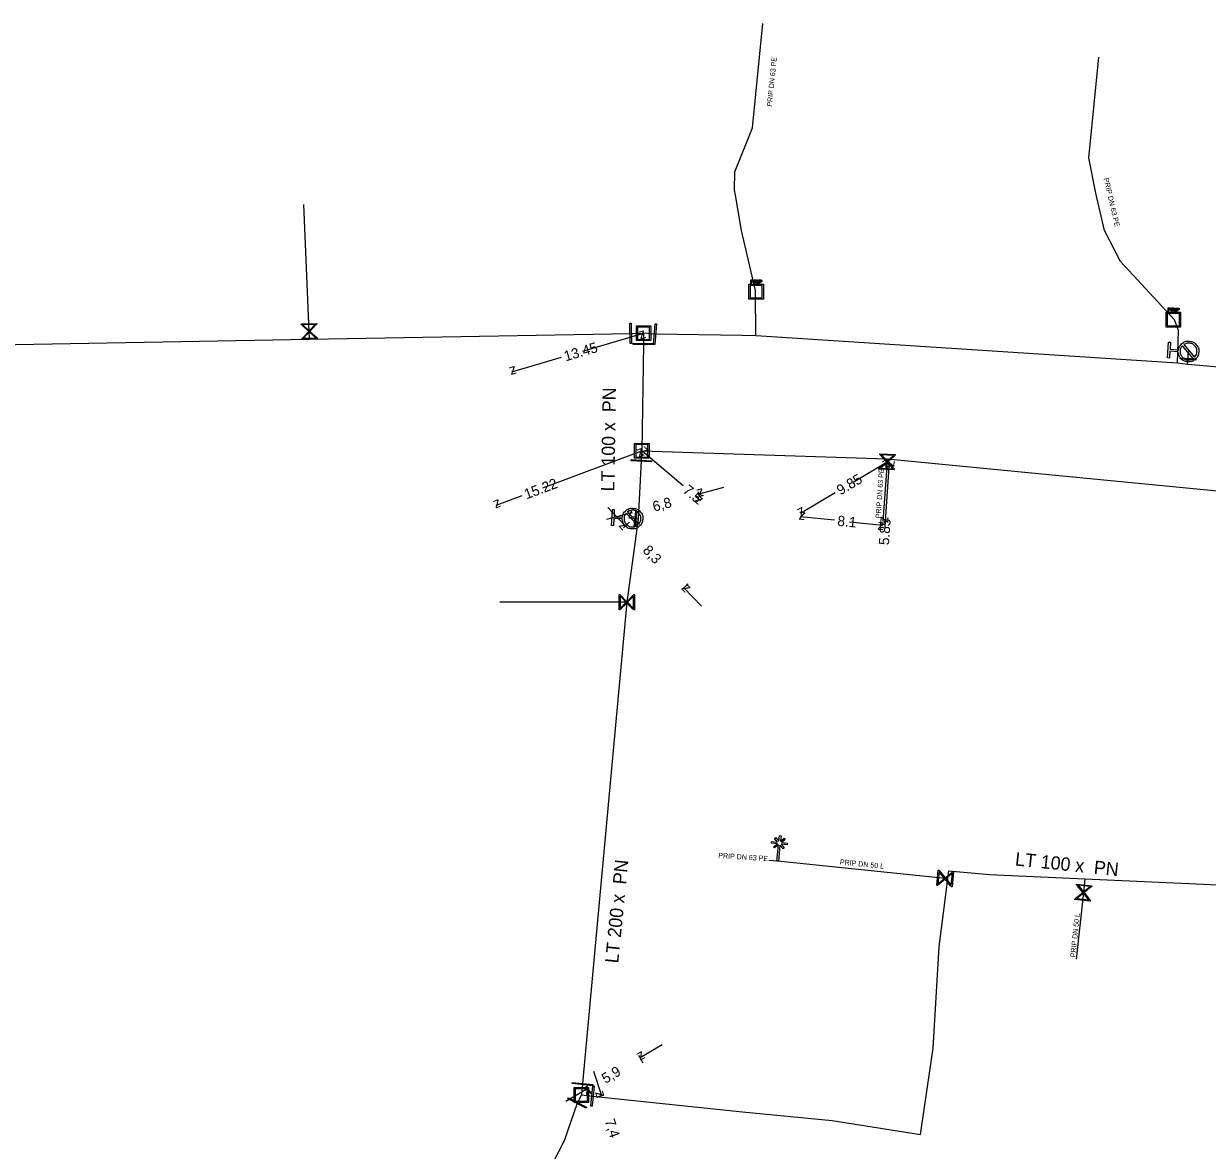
# Model space of a CAD drawing. Extents: x -643842 to -636370, y -1119190 to -1110210.
# Drawn here: x -642757.1 to -642641.5, y -1114231.4 to -1114121.3 of the extents above; entities that cross this region are included whole.
import ezdxf

# ---------------------------------------------------------------- set-up
doc = ezdxf.new("R2010")
doc.units = 0
for name, color, linetype in [('2', 7, 'Continuous'), ('22', 7, 'Continuous'), ('Default', 7, 'Continuous'), ('Level 10', 7, 'Continuous'), ('Level 16', 7, 'Continuous'), ('Level 18', 7, 'Continuous'), ('Level 20', 7, 'Continuous'), ('Level 21', 7, 'Continuous'), ('Level 23', 7, 'Continuous'), ('Level 33', 7, 'Continuous')]:
    doc.layers.add(name, color=color, linetype=linetype)

msp = doc.modelspace()

# ---------------------------------------------------------------- linework, layer by layer
at = {"layer": '2'}
msp.add_lwpolyline([(-642683.39, -1114201.17), (-642683.34, -1114200.63), (-642683.18, -1114200.65), (-642683.24, -1114201.18), (-642682.87, -1114200.89), (-642682.78, -1114201.01), (-642683.14, -1114201.3), (-642682.56, -1114201.36), (-642682.58, -1114201.52), (-642683.16, -1114201.46), (-642682.86, -1114201.82), (-642682.98, -1114201.92), (-642683.28, -1114201.56), (-642683.44, -1114203.14), (-642683.6, -1114203.12), (-642683.43, -1114201.54), (-642683.8, -1114201.84), (-642683.9, -1114201.72), (-642683.53, -1114201.42), (-642684.11, -1114201.36), (-642684.09, -1114201.2), (-642683.52, -1114201.26), (-642683.81, -1114200.9), (-642683.69, -1114200.8), (-642683.39, -1114201.17)], dxfattribs=at)
at = {"layer": 'Default'}
for points in [[(-642685.99, -1114146.35), (-642685.95, -1114146.35), (-642685.93, -1114146.35), (-642685.91, -1114146.36), (-642685.89, -1114146.37), (-642685.87, -1114146.38), (-642685.86, -1114146.4), (-642685.85, -1114146.42), (-642685.85, -1114146.45), (-642685.85, -1114146.5), (-642685.88, -1114146.53), (-642685.91, -1114146.56), (-642685.98, -1114146.56)], [(-642685.98, -1114146.52), (-642685.94, -1114146.52), (-642685.92, -1114146.5), (-642685.9, -1114146.48), (-642685.9, -1114146.45), (-642685.9, -1114146.43), (-642685.91, -1114146.42), (-642685.92, -1114146.4), (-642685.94, -1114146.39), (-642685.95, -1114146.39), (-642685.98, -1114146.39)], [(-642685.59, -1114146.63), (-642685.61, -1114146.6), (-642685.63, -1114146.58), (-642685.64, -1114146.57), (-642685.65, -1114146.56), (-642685.66, -1114146.55), (-642685.67, -1114146.55), (-642685.68, -1114146.55), (-642685.7, -1114146.55)], [(-642685.65, -1114146.51), (-642685.62, -1114146.51), (-642685.6, -1114146.5), (-642685.58, -1114146.49), (-642685.57, -1114146.48), (-642685.57, -1114146.46), (-642685.57, -1114146.45), (-642685.57, -1114146.42), (-642685.58, -1114146.4), (-642685.6, -1114146.39), (-642685.64, -1114146.39)], [(-642685.64, -1114146.35), (-642685.6, -1114146.35), (-642685.57, -1114146.36), (-642685.55, -1114146.37), (-642685.53, -1114146.39), (-642685.52, -1114146.42), (-642685.52, -1114146.45), (-642685.52, -1114146.48), (-642685.54, -1114146.51), (-642685.57, -1114146.54), (-642685.62, -1114146.54), (-642685.6, -1114146.55), (-642685.59, -1114146.56), (-642685.57, -1114146.58), (-642685.55, -1114146.61)], [(-642685.19, -1114146.35), (-642685.15, -1114146.35), (-642685.13, -1114146.35), (-642685.11, -1114146.36), (-642685.09, -1114146.37), (-642685.07, -1114146.38), (-642685.06, -1114146.4), (-642685.05, -1114146.43), (-642685.05, -1114146.45), (-642685.05, -1114146.5), (-642685.08, -1114146.53), (-642685.11, -1114146.56), (-642685.18, -1114146.56)], [(-642685.18, -1114146.52), (-642685.13, -1114146.52), (-642685.12, -1114146.5), (-642685.1, -1114146.49), (-642685.1, -1114146.45), (-642685.1, -1114146.43), (-642685.11, -1114146.42), (-642685.12, -1114146.4), (-642685.14, -1114146.4), (-642685.15, -1114146.39), (-642685.18, -1114146.39)], [(-642645.24, -1114149.08), (-642645.2, -1114149.08), (-642645.18, -1114149.09), (-642645.16, -1114149.09), (-642645.14, -1114149.11), (-642645.12, -1114149.12), (-642645.11, -1114149.14), (-642645.1, -1114149.16), (-642645.1, -1114149.19), (-642645.1, -1114149.24), (-642645.13, -1114149.27), (-642645.16, -1114149.3), (-642645.23, -1114149.3)], [(-642645.23, -1114149.26), (-642645.19, -1114149.26), (-642645.17, -1114149.24), (-642645.15, -1114149.22), (-642645.15, -1114149.19), (-642645.15, -1114149.17), (-642645.16, -1114149.15), (-642645.17, -1114149.14), (-642645.19, -1114149.13), (-642645.2, -1114149.13), (-642645.24, -1114149.13)], [(-642644.85, -1114149.37), (-642644.87, -1114149.34), (-642644.88, -1114149.32), (-642644.89, -1114149.3), (-642644.9, -1114149.3), (-642644.91, -1114149.29), (-642644.93, -1114149.29), (-642644.93, -1114149.28), (-642644.95, -1114149.28)], [(-642644.91, -1114149.24), (-642644.87, -1114149.24), (-642644.85, -1114149.24), (-642644.84, -1114149.23), (-642644.83, -1114149.22), (-642644.82, -1114149.2), (-642644.82, -1114149.18), (-642644.82, -1114149.16), (-642644.84, -1114149.14), (-642644.85, -1114149.13), (-642644.89, -1114149.13)], [(-642644.9, -1114149.08), (-642644.85, -1114149.08), (-642644.82, -1114149.09), (-642644.8, -1114149.1), (-642644.78, -1114149.13), (-642644.77, -1114149.15), (-642644.77, -1114149.18), (-642644.77, -1114149.22), (-642644.79, -1114149.25), (-642644.82, -1114149.27), (-642644.87, -1114149.28), (-642644.85, -1114149.29), (-642644.84, -1114149.3), (-642644.82, -1114149.32), (-642644.8, -1114149.35)], [(-642644.44, -1114149.09), (-642644.4, -1114149.09), (-642644.38, -1114149.09), (-642644.36, -1114149.09), (-642644.34, -1114149.11), (-642644.32, -1114149.12), (-642644.31, -1114149.14), (-642644.3, -1114149.16), (-642644.3, -1114149.19), (-642644.3, -1114149.24), (-642644.33, -1114149.27), (-642644.36, -1114149.3), (-642644.43, -1114149.3)], [(-642644.43, -1114149.26), (-642644.39, -1114149.26), (-642644.37, -1114149.24), (-642644.35, -1114149.22), (-642644.35, -1114149.19), (-642644.35, -1114149.17), (-642644.36, -1114149.15), (-642644.37, -1114149.14), (-642644.39, -1114149.13), (-642644.4, -1114149.13), (-642644.43, -1114149.13)], [(-642644.36, -1114153.17), (-642644.31, -1114152.82), (-642644.03, -1114152.58), (-642643.72, -1114152.31), (-642643.3, -1114152.34), (-642642.89, -1114152.37), (-642642.62, -1114152.68), (-642642.35, -1114152.99), (-642642.38, -1114153.41), (-642642.41, -1114153.82), (-642642.72, -1114154.09), (-642643.03, -1114154.36), (-642643.44, -1114154.33), (-642643.86, -1114154.3), (-642644.13, -1114153.99), (-642644.37, -1114153.72), (-642644.38, -1114153.36)], [(-642643.98, -1114152.78), (-642644.17, -1114152.99), (-642644.19, -1114153.28), (-642644.21, -1114153.62), (-642643.99, -1114153.87), (-642643.77, -1114154.12), (-642643.44, -1114154.15), (-642643.14, -1114154.17), (-642642.91, -1114154.01)], [(-642642.78, -1114153.89), (-642642.59, -1114153.68), (-642642.57, -1114153.39), (-642642.54, -1114153.06), (-642642.76, -1114152.8), (-642642.98, -1114152.55), (-642643.32, -1114152.53), (-642643.61, -1114152.51), (-642643.84, -1114152.66)], [(-642698.67, -1114169.51), (-642698.63, -1114169.16), (-642698.35, -1114168.91), (-642698.04, -1114168.64), (-642697.63, -1114168.66), (-642697.22, -1114168.68), (-642696.94, -1114168.99), (-642696.66, -1114169.3), (-642696.69, -1114169.72), (-642696.71, -1114170.13), (-642697.02, -1114170.4), (-642697.32, -1114170.68), (-642697.74, -1114170.66), (-642698.15, -1114170.64), (-642698.43, -1114170.33), (-642698.68, -1114170.06), (-642698.68, -1114169.7)], [(-642698.29, -1114169.12), (-642698.48, -1114169.32), (-642698.5, -1114169.62), (-642698.52, -1114169.95), (-642698.29, -1114170.2), (-642698.07, -1114170.45), (-642697.73, -1114170.47), (-642697.44, -1114170.49), (-642697.21, -1114170.32)], [(-642697.08, -1114170.2), (-642696.89, -1114169.99), (-642696.88, -1114169.7), (-642696.86, -1114169.37), (-642697.08, -1114169.12), (-642697.31, -1114168.87), (-642697.64, -1114168.85), (-642697.93, -1114168.83), (-642698.16, -1114169)]]:
    msp.add_open_spline(points, degree=3, dxfattribs=at)
at = {"layer": 'Level 10'}
for points in [[(-642702.54, -1114153.3), (-642696.6, -1114151.55)], [(-642704.64, -1114153.92), (-642709.5, -1114155.35)], [(-642706.45, -1114166.66), (-642696.78, -1114163.04)], [(-642692.73, -1114166.45), (-642696.78, -1114163.04)], [(-642676.14, -1114166.1), (-642672.82, -1114164.12)], [(-642672.98, -1114169.96), (-642672.58, -1114164.12)], [(-642688.79, -1114166.64), (-642691.2, -1114167.29)], [(-642708.5, -1114167.43), (-642711.03, -1114168.38)], [(-642691.53, -1114167.47), (-642691.04, -1114167.88)], [(-642691.17, -1114167.4), (-642691.26, -1114167.05)], [(-642677.88, -1114167.14), (-642681.28, -1114169.17)], [(-642700.18, -1114169.73), (-642697.76, -1114169.07)], [(-642700.11, -1114168.59), (-642698.38, -1114170.4)], [(-642697.73, -1114169.18), (-642697.83, -1114168.83)], [(-642697.97, -1114170), (-642698.57, -1114170.57)], [(-642677.96, -1114169.83), (-642681.31, -1114169.5)], [(-642676.5, -1114169.97), (-642673.25, -1114170.29)], [(-642673.02, -1114170.52), (-642672.98, -1114169.96)], [(-642692.25, -1114176.02), (-642692.85, -1114176.59)], [(-642690.95, -1114178.23), (-642692.67, -1114176.42)], [(-642694.79, -1114221.07), (-642696.94, -1114222.33)], [(-642696.63, -1114222.87), (-642697.07, -1114222.12)], [(-642701.5, -1114223.65), (-642700.72, -1114226.03)], [(-642704.2, -1114226.57), (-642702.04, -1114225.31)], [(-642701.73, -1114225.85), (-642702.16, -1114225.1)], [(-642701, -1114226.12), (-642700.48, -1114225.95)]]:
    msp.add_lwpolyline(points, dxfattribs=at)
at = {"layer": 'Level 16'}
for points in [[(-642730.03, -1114150.65), (-642728.53, -1114150.59), (-642728.53, -1114150.66), (-642728.62, -1114150.75), (-642729.19, -1114151.37), (-642728.47, -1114152.02), (-642728.47, -1114152.09), (-642729.97, -1114152.15), (-642729.97, -1114152.09), (-642729.31, -1114151.37), (-642729.93, -1114150.8), (-642730.03, -1114150.72), (-642730.03, -1114150.65)], [(-642729.87, -1114150.74), (-642729.25, -1114151.31), (-642728.69, -1114150.69), (-642729.87, -1114150.74)], [(-642697.81, -1114150.57), (-642697.78, -1114152.57), (-642697.9, -1114152.57), (-642697.94, -1114150.57), (-642697.81, -1114150.57)], [(-642695.33, -1114150.65), (-642695.5, -1114152.65), (-642695.62, -1114152.64), (-642695.46, -1114150.64), (-642695.33, -1114150.65)], [(-642728.62, -1114152), (-642729.25, -1114151.43), (-642729.81, -1114152.05), (-642728.62, -1114152)], [(-642695.62, -1114152.7), (-642697.62, -1114152.67), (-642697.62, -1114152.54), (-642695.62, -1114152.57), (-642695.62, -1114152.7)], [(-642644.17, -1114153.97), (-642642.68, -1114154.07), (-642642.68, -1114154.17), (-642644.18, -1114154.06), (-642644.17, -1114153.97)], [(-642673.53, -1114163.33), (-642672.03, -1114163.41), (-642672.03, -1114163.48), (-642672.13, -1114163.56), (-642672.76, -1114164.12), (-642672.11, -1114164.84), (-642672.12, -1114164.91), (-642673.61, -1114164.82), (-642673.61, -1114164.76), (-642672.88, -1114164.11), (-642673.44, -1114163.49), (-642673.53, -1114163.39), (-642673.53, -1114163.33)], [(-642673.38, -1114163.43), (-642672.82, -1114164.05), (-642672.19, -1114163.5), (-642673.38, -1114163.43)], [(-642695.84, -1114164.13), (-642697.83, -1114164.03), (-642697.83, -1114163.9), (-642695.83, -1114164.01), (-642695.84, -1114164.13)], [(-642672.26, -1114164.81), (-642672.82, -1114164.18), (-642673.45, -1114164.74), (-642672.26, -1114164.81)], [(-642697.27, -1114168.96), (-642697.42, -1114170.45), (-642697.51, -1114170.44), (-642697.36, -1114168.95), (-642697.27, -1114168.96)], [(-642697.49, -1114177.09), (-642697.49, -1114178.59), (-642697.55, -1114178.59), (-642697.64, -1114178.5), (-642698.24, -1114177.91), (-642698.92, -1114178.59), (-642698.99, -1114178.59), (-642698.99, -1114177.09), (-642698.92, -1114177.09), (-642698.24, -1114177.78), (-642697.64, -1114177.19), (-642697.55, -1114177.09), (-642697.49, -1114177.09)], [(-642698.89, -1114178.44), (-642698.3, -1114177.84), (-642698.89, -1114177.25), (-642698.89, -1114178.44)], [(-642697.58, -1114177.25), (-642698.17, -1114177.84), (-642697.58, -1114178.43), (-642697.58, -1114177.25)], [(-642666.33, -1114204.15), (-642666.47, -1114205.64), (-642666.54, -1114205.64), (-642666.62, -1114205.53), (-642667.15, -1114204.89), (-642667.9, -1114205.5), (-642667.97, -1114205.5), (-642667.82, -1114204), (-642667.76, -1114204.01), (-642667.14, -1114204.76), (-642666.49, -1114204.23), (-642666.39, -1114204.14), (-642666.33, -1114204.15)], [(-642667.86, -1114205.35), (-642667.21, -1114204.82), (-642667.74, -1114204.17), (-642667.86, -1114205.35)], [(-642666.44, -1114204.3), (-642667.08, -1114204.83), (-642666.55, -1114205.48), (-642666.44, -1114204.3)], [(-642654.31, -1114205.37), (-642652.81, -1114205.53), (-642652.82, -1114205.6), (-642652.92, -1114205.67), (-642653.58, -1114206.2), (-642652.97, -1114206.96), (-642652.98, -1114207.02), (-642654.47, -1114206.86), (-642654.46, -1114206.79), (-642653.7, -1114206.19), (-642654.23, -1114205.53), (-642654.31, -1114205.43), (-642654.31, -1114205.37)], [(-642654.16, -1114205.48), (-642653.63, -1114206.13), (-642652.98, -1114205.61), (-642654.16, -1114205.48)], [(-642653.12, -1114206.91), (-642653.65, -1114206.26), (-642654.3, -1114206.78), (-642653.12, -1114206.91)], [(-642703.56, -1114224.74), (-642701.57, -1114224.93), (-642701.59, -1114225.06), (-642703.58, -1114224.86), (-642703.56, -1114224.74)], [(-642701.42, -1114225.09), (-642701.63, -1114227.07), (-642701.75, -1114227.06), (-642701.55, -1114225.07), (-642701.42, -1114225.09)], [(-642703.95, -1114226.25), (-642702.17, -1114227.16), (-642702.22, -1114227.27), (-642704.01, -1114226.36), (-642703.95, -1114226.25)]]:
    msp.add_lwpolyline(points, dxfattribs=at)
at = {"layer": 'Level 18'}
for points in [[(-642684.9, -1114146.77), (-642684.9, -1114148.22), (-642686.31, -1114148.22), (-642686.31, -1114146.77), (-642684.9, -1114146.77)], [(-642686.19, -1114146.89), (-642686.19, -1114148.1), (-642685.02, -1114148.1), (-642685.02, -1114146.89), (-642686.19, -1114146.89)], [(-642686.12, -1114146.71), (-642686.12, -1114146.35), (-642685.99, -1114146.35)], [(-642685.98, -1114146.56), (-642686.08, -1114146.56), (-642686.08, -1114146.71), (-642686.12, -1114146.71)], [(-642685.98, -1114146.39), (-642686.08, -1114146.39), (-642686.08, -1114146.52)], [(-642686.08, -1114146.52), (-642685.98, -1114146.52)], [(-642685.8, -1114146.71), (-642685.8, -1114146.35), (-642685.64, -1114146.35)], [(-642685.7, -1114146.55), (-642685.75, -1114146.55), (-642685.75, -1114146.71), (-642685.8, -1114146.71)], [(-642685.64, -1114146.39), (-642685.75, -1114146.39), (-642685.75, -1114146.51)], [(-642685.75, -1114146.51), (-642685.65, -1114146.51)], [(-642685.55, -1114146.61), (-642685.49, -1114146.71), (-642685.55, -1114146.71), (-642685.59, -1114146.63)], [(-642685.44, -1114146.71), (-642685.44, -1114146.35), (-642685.39, -1114146.35), (-642685.39, -1114146.71), (-642685.44, -1114146.71)], [(-642685.32, -1114146.71), (-642685.32, -1114146.35), (-642685.19, -1114146.35)], [(-642685.18, -1114146.56), (-642685.27, -1114146.56), (-642685.27, -1114146.71), (-642685.32, -1114146.71)], [(-642685.18, -1114146.39), (-642685.27, -1114146.39), (-642685.27, -1114146.52)], [(-642685.27, -1114146.52), (-642685.18, -1114146.52)], [(-642644.15, -1114149.51), (-642644.15, -1114150.96), (-642645.57, -1114150.96), (-642645.57, -1114149.51), (-642644.15, -1114149.51)], [(-642645.37, -1114149.44), (-642645.37, -1114149.08), (-642645.24, -1114149.08)], [(-642645.23, -1114149.3), (-642645.33, -1114149.3), (-642645.33, -1114149.44), (-642645.37, -1114149.44)], [(-642645.24, -1114149.13), (-642645.33, -1114149.13), (-642645.33, -1114149.26)], [(-642645.33, -1114149.26), (-642645.23, -1114149.26)], [(-642645.05, -1114149.44), (-642645.05, -1114149.08), (-642644.9, -1114149.08)], [(-642644.95, -1114149.28), (-642645.01, -1114149.28), (-642645.01, -1114149.44), (-642645.05, -1114149.44)], [(-642644.89, -1114149.13), (-642645.01, -1114149.13), (-642645.01, -1114149.24)], [(-642645.01, -1114149.24), (-642644.91, -1114149.24)], [(-642644.8, -1114149.35), (-642644.74, -1114149.44), (-642644.8, -1114149.44), (-642644.85, -1114149.37)], [(-642644.69, -1114149.45), (-642644.69, -1114149.09), (-642644.64, -1114149.09), (-642644.64, -1114149.45), (-642644.69, -1114149.45)], [(-642644.57, -1114149.45), (-642644.57, -1114149.09), (-642644.44, -1114149.09)], [(-642644.43, -1114149.3), (-642644.53, -1114149.3), (-642644.53, -1114149.45), (-642644.57, -1114149.45)], [(-642644.43, -1114149.13), (-642644.53, -1114149.13), (-642644.53, -1114149.26)], [(-642644.53, -1114149.26), (-642644.43, -1114149.26)], [(-642645.45, -1114149.63), (-642645.45, -1114150.84), (-642644.27, -1114150.84), (-642644.27, -1114149.63), (-642645.45, -1114149.63)], [(-642695.89, -1114150.83), (-642695.89, -1114152.28), (-642697.31, -1114152.28), (-642697.31, -1114150.83), (-642695.89, -1114150.83)], [(-642697.19, -1114150.95), (-642697.19, -1114152.16), (-642696.01, -1114152.16), (-642696.01, -1114150.95), (-642697.19, -1114150.95)], [(-642696.07, -1114162.32), (-642696.07, -1114163.77), (-642697.49, -1114163.77), (-642697.49, -1114162.32), (-642696.07, -1114162.32)], [(-642697.37, -1114162.44), (-642697.37, -1114163.65), (-642696.19, -1114163.65), (-642696.19, -1114162.44), (-642697.37, -1114162.44)], [(-642701.97, -1114225.24), (-642701.97, -1114226.69), (-642703.39, -1114226.69), (-642703.39, -1114225.24), (-642701.97, -1114225.24)], [(-642703.27, -1114225.36), (-642703.27, -1114226.57), (-642702.09, -1114226.57), (-642702.09, -1114225.36), (-642703.27, -1114225.36)]]:
    msp.add_lwpolyline(points, dxfattribs=at)
at = {"layer": 'Level 21'}
for points in [[(-642836.6, -1114195.29), (-642837.7, -1114194.47), (-642849.81, -1114185.5), (-642850.25, -1114185.16), (-642847.33, -1114181.83), (-642835.26, -1114170.9), (-642828.55, -1114166.48), (-642801.96, -1114156.8), (-642782.41, -1114153.75), (-642777.38, -1114153.16), (-642775.94, -1114152.98), (-642729.22, -1114152.14), (-642697.86, -1114151.57), (-642696.6, -1114151.55)], [(-642696.6, -1114151.55), (-642696.62, -1114152.62), (-642696.78, -1114163.04)], [(-642610.12, -1114157.58), (-642643.42, -1114154.62), (-642643.47, -1114154.61), (-642644.45, -1114154.48), (-642685.62, -1114151.81), (-642685.64, -1114151.81), (-642686.96, -1114151.79), (-642695.48, -1114151.65), (-642696.6, -1114151.55)], [(-642696.78, -1114163.04), (-642696.83, -1114164.02), (-642697.14, -1114169.73), (-642698.24, -1114177.84), (-642702.54, -1114224.49), (-642702.58, -1114224.9), (-642702.68, -1114225.96)], [(-642696.78, -1114163.04), (-642672.81, -1114163.82), (-642630.81, -1114167.88), (-642607.71, -1114170.3), (-642591.66, -1114171.99), (-642578.63, -1114173.18), (-642578.22, -1114173.23), (-642577.11, -1114173.37), (-642555.51, -1114175.67), (-642555.4, -1114175.67), (-642513.94, -1114179.59), (-642513.93, -1114179.59), (-642493.36, -1114181.25), (-642491.63, -1114181.39)], [(-642702.68, -1114225.96), (-642701.59, -1114226.07), (-642686.94, -1114227.6), (-642678.17, -1114228.47), (-642669.54, -1114229.82), (-642668.31, -1114221.38), (-642667.73, -1114211.49), (-642666.88, -1114204.85), (-642666.78, -1114204.08), (-642662.81, -1114204.44), (-642653.5, -1114204.86), (-642639.74, -1114205.48), (-642639.17, -1114205.51), (-642638.97, -1114205.52)], [(-642702.68, -1114225.96), (-642703.09, -1114226.76), (-642704.37, -1114230.46), (-642709.58, -1114240.59), (-642711.63, -1114244.72), (-642718.31, -1114257.06), (-642718.77, -1114257.36), (-642719.71, -1114257.89)]]:
    msp.add_lwpolyline(points, dxfattribs=at)
at = {"layer": 'Level 23'}
for points in [[(-642685.64, -1114151.81), (-642685.67, -1114147.37), (-642687.05, -1114141.52), (-642687.64, -1114138.07), (-642687.71, -1114137.53), (-642687.68, -1114135.79), (-642685.98, -1114131.5), (-642684.97, -1114121.31)], [(-642644.45, -1114154.48), (-642644.35, -1114151.28), (-642644.76, -1114150.23), (-642650.01, -1114144.54), (-642651.57, -1114141.53), (-642652.43, -1114137.88), (-642653.11, -1114134.41), (-642652.13, -1114124.59)], [(-642729.22, -1114152.14), (-642729.25, -1114151.37), (-642729.77, -1114138.98)], [(-642643.47, -1114154.61), (-642643.38, -1114153.33)], [(-642672.81, -1114163.82), (-642672.82, -1114164.12), (-642673.22, -1114169.96)], [(-642697.14, -1114169.73), (-642697.39, -1114169.7), (-642697.69, -1114169.66)], [(-642698.24, -1114177.84), (-642710.65, -1114177.84)], [(-642683.52, -1114203.13), (-642684.38, -1114203.07)], [(-642666.88, -1114204.85), (-642667.15, -1114204.82), (-642683.52, -1114203.13)], [(-642653.5, -1114204.86), (-642653.64, -1114206.2), (-642654.34, -1114212.71)]]:
    msp.add_lwpolyline(points, dxfattribs=at)
at = {"layer": 'Level 33'}
for points in [[(-642644.38, -1114153.36), (-642645.19, -1114153.3), (-642645.24, -1114153.99), (-642645.43, -1114153.97), (-642645.32, -1114152.42), (-642645.13, -1114152.43), (-642645.18, -1114153.12), (-642644.36, -1114153.17)], [(-642642.91, -1114154.01), (-642643.98, -1114152.78)], [(-642643.84, -1114152.66), (-642642.78, -1114153.89)], [(-642698.68, -1114169.7), (-642699.5, -1114169.65), (-642699.54, -1114170.34), (-642699.72, -1114170.33), (-642699.64, -1114168.77), (-642699.46, -1114168.78), (-642699.49, -1114169.47), (-642698.67, -1114169.51)], [(-642697.21, -1114170.32), (-642698.29, -1114169.12)], [(-642698.16, -1114169), (-642697.08, -1114170.2)]]:
    msp.add_lwpolyline(points, dxfattribs=at)

# ---------------------------------------------------------------- texts
at = {"layer": '22'}
for s, rotation, p in [('PRIP DN 63 PE', 84.3067, (-642684.07, -1114129.44)), ('PRIP DN 63 PE', 283.258, (-642651.68, -1114136.44)), ('PRIP DN 63 PE', 86.1, (-642673.45, -1114169.64)), ('PRIP DN 63 PE', 356.257, (-642689.32, -1114202.81)), ('PRIP DN 50 L', 354.0927, (-642677.45, -1114203.43)), ('PRIP DN 50 L', 83.8289, (-642654.44, -1114212.54))]:
    msp.add_text(s, height=0.5, rotation=rotation, dxfattribs=at).set_placement(p)
at = {"layer": 'Level 10'}
for s, rotation, p in [('z', 16.4136, (-642696.94, -1114152.17)), ('13.45', 16.4136, (-642704.21, -1114154.31)), ('z', 196.4136, (-642709.16, -1114154.73)), ('z', 20.5428, (-642697.07, -1114163.68)), ('z', 139.8622, (-642696.08, -1114162.98)), ('z', 30.8241, (-642673, -1114164.8)), ('z', 86.1, (-642672.12, -1114164.65)), ('15.22', 20.5428, (-642708.04, -1114167.79)), ('9.85', 30.8241, (-642677.37, -1114167.41)), ('7.5', 319.8622, (-642692.83, -1114167.03)), ('z', 195.1676, (-642690.85, -1114166.68)), ('z', 200.5428, (-642710.74, -1114167.74)), ('6,8', 15.1676, (-642695.57, -1114169)), ('z', 319.8622, (-642691.74, -1114167.94)), ('z', 15.1676, (-642698.11, -1114169.69)), ('z', 210.8241, (-642681.11, -1114168.48)), ('z', 174.4034, (-642680.77, -1114169.05)), ('z', 313.4979, (-642699.09, -1114170.38)), ('8.1', 354.4034, (-642677.71, -1114170.36)), ('z', 354.4034, (-642673.8, -1114170.74)), ('5.85', 86.1, (-642672.64, -1114172.28)), ('z', 266.1, (-642673.44, -1114169.42)), ('8,3', 313.4979, (-642696.76, -1114172.83)), ('z', 133.4979, (-642691.96, -1114176.44)), ('z', 210.3096, (-642696.77, -1114221.65)), ('5,9', 30.3096, (-642700.33, -1114224.89)), ('z', 30.3096, (-642702.22, -1114226)), ('z', 288.3815, (-642701.35, -1114225.71)), ('7,4', 288.3815, (-642700.42, -1114228.49))]:
    msp.add_text(s, height=1, rotation=rotation, dxfattribs=at).set_placement(p)
at = {"layer": 'Level 20'}
for s, rotation, p in [('LT 100 x  PN ', 89.1025, (-642699.46, -1114167.01)), ('LT 100 x  PN ', 354.0032, (-642660.36, -1114203.54)), ('LT 200 x  PN ', 84.3748, (-642699.08, -1114213.14))]:
    msp.add_text(s, height=1.3, rotation=rotation, dxfattribs=at).set_placement(p)

doc.saveas('drawing.dxf')
